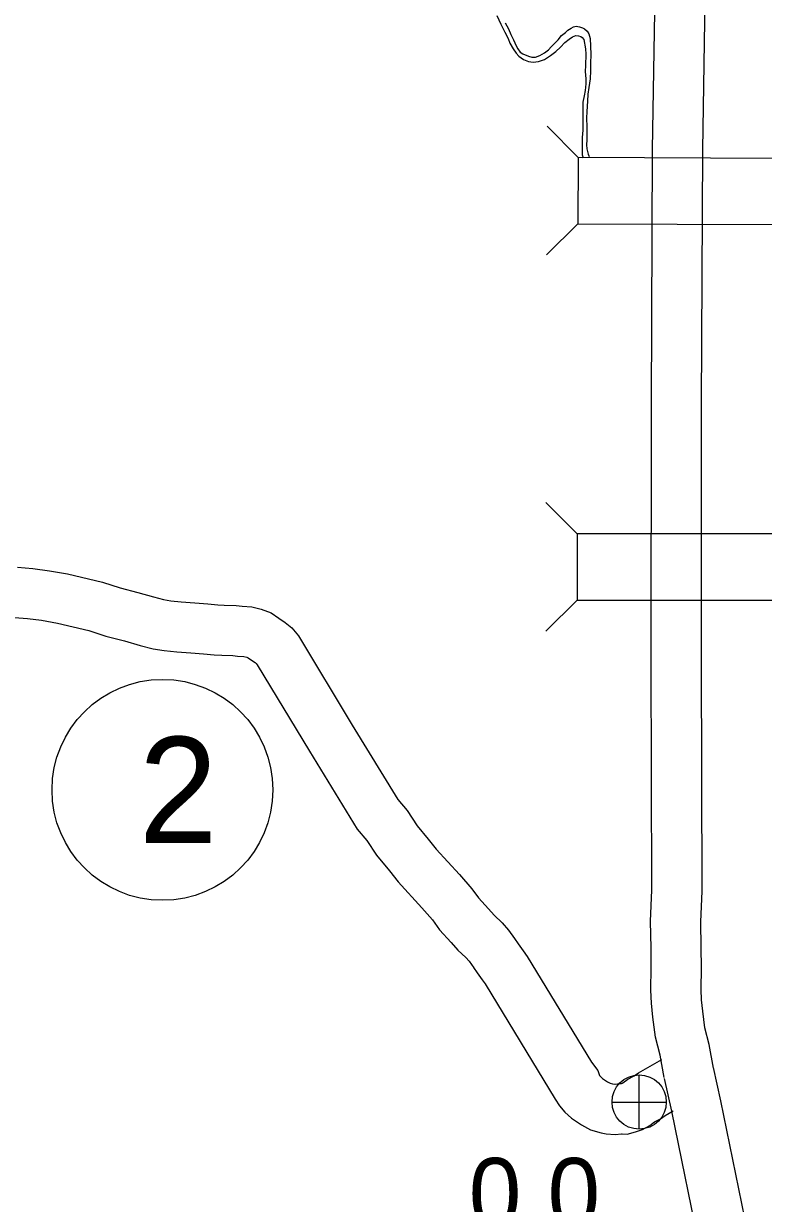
# Model space of a CAD drawing. Extents: x -939622 to -934222, y 1383701 to 1385301.
# Drawn here: x -935802.69 to -935789.43, y 1384203.23 to 1384224.38 of the extents above; entities that cross this region are included whole.
import ezdxf

# ---------------------------------------------------------------- set-up
doc = ezdxf.new("R2010")
doc.units = 0
for name, color, linetype in [('Level 10', 7, 'Continuous'), ('Level 20', 7, 'Continuous'), ('Level 25', 7, 'Continuous'), ('Level 26', 7, 'Continuous'), ('Level 27', 7, 'Continuous'), ('Level 9', 7, 'Continuous')]:
    doc.layers.add(name, color=color, linetype=linetype)

msp = doc.modelspace()

# ---------------------------------------------------------------- linework, layer by layer
at = {"layer": 'Level 10'}
for points in [[(-935791.204, 1384205.488), (-935791.28, 1384205.888), (-935791.36, 1384206.212), (-935791.409, 1384206.57), (-935791.434, 1384206.82), (-935791.443, 1384207.055), (-935791.439, 1384207.457), (-935791.44, 1384207.808), (-935791.451, 1384208.288), (-935791.426, 1384208.847), (-935791.436, 1384212.957), (-935791.434, 1384217.554), (-935791.415, 1384222.124), (-935791.346, 1384226.352)], [(-935790.32, 1384205.654), (-935790.4, 1384206.079), (-935790.475, 1384206.381), (-935790.515, 1384206.677), (-935790.536, 1384206.882), (-935790.543, 1384207.067), (-935790.539, 1384207.454), (-935790.54, 1384207.82), (-935790.551, 1384208.278), (-935790.526, 1384208.828), (-935790.536, 1384212.958), (-935790.534, 1384217.552), (-935790.515, 1384222.115), (-935790.446, 1384226.348)], [(-935802.799, 1384214.635), (-935802.525, 1384214.615), (-935802.227, 1384214.573), (-935801.902, 1384214.515), (-935801.279, 1384214.369), (-935800.961, 1384214.265), (-935800.642, 1384214.182), (-935800.364, 1384214.102), (-935800.184, 1384214.056), (-935800.052, 1384214.035), (-935799.868, 1384214.017), (-935799.622, 1384213.999), (-935799.385, 1384213.98), (-935799.206, 1384213.963), (-935799.093, 1384213.956), (-935798.882, 1384213.948), (-935798.774, 1384213.939), (-935798.601, 1384213.923), (-935798.431, 1384213.883), (-935798.251, 1384213.816), (-935798.114, 1384213.724), (-935797.999, 1384213.644), (-935797.879, 1384213.546), (-935797.764, 1384213.403), (-935796.799, 1384211.806), (-935795.981, 1384210.473), (-935795.811, 1384210.277), (-935795.637, 1384210.002), (-935795.437, 1384209.762), (-935795.293, 1384209.583), (-935794.876, 1384209.128), (-935794.657, 1384208.873), (-935794.535, 1384208.706), (-935794.355, 1384208.511), (-935794.256, 1384208.398), (-935794.112, 1384208.263), (-935793.996, 1384208.127), (-935793.89, 1384207.979)], [(-935802.851, 1384213.736), (-935802.619, 1384213.719), (-935802.369, 1384213.685), (-935802.084, 1384213.633), (-935801.522, 1384213.502), (-935801.215, 1384213.401), (-935800.879, 1384213.314), (-935800.6, 1384213.234), (-935800.369, 1384213.174), (-935800.168, 1384213.142), (-935799.944, 1384213.12), (-935799.691, 1384213.102), (-935799.464, 1384213.083), (-935799.276, 1384213.065), (-935799.137, 1384213.057), (-935798.939, 1384213.05), (-935798.855, 1384213.042), (-935798.745, 1384213.032), (-935798.691, 1384213.02), (-935798.665, 1384213.01), (-935798.623, 1384212.982), (-935798.541, 1384212.925), (-935798.52, 1384212.907), (-935798.503, 1384212.886), (-935797.567, 1384211.338), (-935796.709, 1384209.939), (-935796.535, 1384209.738), (-935796.366, 1384209.471), (-935796.133, 1384209.192), (-935795.976, 1384208.996), (-935795.549, 1384208.53), (-935795.362, 1384208.313), (-935795.232, 1384208.134), (-935795.025, 1384207.909), (-935794.904, 1384207.771), (-935794.763, 1384207.639), (-935794.704, 1384207.571), (-935794.621, 1384207.455)], [(-935793.888, 1384207.977), (-935793.821, 1384207.882), (-935793.732, 1384207.756), (-935793.664, 1384207.659), (-935792.511, 1384205.76), (-935792.393, 1384205.614), (-935792.364, 1384205.525), (-935792.336, 1384205.492), (-935792.311, 1384205.469), (-935792.224, 1384205.412), (-935792.176, 1384205.386), (-935792.134, 1384205.373), (-935792.089, 1384205.37), (-935792.086, 1384205.37), (-935792.009, 1384205.383), (-935791.972, 1384205.381), (-935791.954, 1384205.387), (-935791.945, 1384205.391), (-935791.856, 1384205.456), (-935791.744, 1384205.516), (-935791.668, 1384205.569), (-935791.25, 1384205.809)], [(-935794.623, 1384207.457), (-935794.557, 1384207.364), (-935794.468, 1384207.238), (-935794.417, 1384207.165), (-935793.161, 1384205.097), (-935793.083, 1384204.98), (-935792.987, 1384204.869), (-935792.869, 1384204.758), (-935792.686, 1384204.639), (-935792.525, 1384204.552), (-935792.338, 1384204.495), (-935792.245, 1384204.48), (-935792.087, 1384204.467), (-935791.971, 1384204.477), (-935791.959, 1384204.479), (-935791.87, 1384204.473), (-935791.718, 1384204.517), (-935791.597, 1384204.556), (-935791.464, 1384204.629), (-935791.378, 1384204.691), (-935791.273, 1384204.747), (-935791.185, 1384204.809), (-935791.045, 1384204.889)], [(-935789.649, 1384202.441), (-935790.19, 1384205.071), (-935790.323, 1384205.669)], [(-935790.535, 1384202.279), (-935791.07, 1384204.883), (-935791.201, 1384205.473)]]:
    msp.add_lwpolyline(points, dxfattribs=at)
at = {"layer": 'Level 20'}
for p, q in [((-935792.748, 1384221.98), (-935793.306, 1384222.542)), ((-935792.753, 1384220.792), (-935793.315, 1384220.234)), ((-935792.767, 1384215.235), (-935793.327, 1384215.796)), ((-935792.768, 1384214.047), (-935793.328, 1384213.487))]:
    msp.add_line(p, q, dxfattribs=at)
for points in [[(-935792.753, 1384220.792), (-935789.189, 1384220.777), (-935789.184, 1384221.965), (-935792.748, 1384221.98)], [(-935789.203, 1384215.233), (-935792.767, 1384215.235), (-935792.768, 1384214.047), (-935789.204, 1384214.045)]]:
    msp.add_lwpolyline(points, close=True, dxfattribs=at)
at = {"layer": 'Level 26'}
for p, q in [((-935791.654, 1384204.561), (-935791.654, 1384205.536)), ((-935792.141, 1384205.048), (-935791.166, 1384205.048))]:
    msp.add_line(p, q, dxfattribs=at)
msp.add_circle((-935791.654, 1384205.048), 0.487, dxfattribs=at)
at = {"layer": 'Level 27'}
msp.add_circle((-935800.201, 1384210.644), 1.98, dxfattribs=at)
at = {"layer": 'Level 9'}
for points in [[(-935794.207, 1384224.528), (-935794.134, 1384224.37), (-935794.062, 1384224.225), (-935794.002, 1384224.115), (-935793.97, 1384224.032), (-935793.913, 1384223.925), (-935793.86, 1384223.848), (-935793.811, 1384223.795), (-935793.729, 1384223.737), (-935793.638, 1384223.7), (-935793.554, 1384223.691), (-935793.458, 1384223.702), (-935793.351, 1384223.738), (-935793.245, 1384223.807), (-935793.148, 1384223.878), (-935793.063, 1384223.956), (-935792.988, 1384224.042), (-935792.911, 1384224.101), (-935792.849, 1384224.142), (-935792.787, 1384224.167), (-935792.739, 1384224.163), (-935792.7, 1384224.146), (-935792.678, 1384224.131), (-935792.647, 1384224.093), (-935792.616, 1384223.925), (-935792.608, 1384223.835), (-935792.618, 1384223.63), (-935792.621, 1384223.522), (-935792.611, 1384223.39), (-935792.612, 1384223.3), (-935792.624, 1384223.179), (-935792.643, 1384223.088), (-935792.664, 1384222.974), (-935792.663, 1384222.811), (-935792.664, 1384222.64), (-935792.663, 1384222.468), (-935792.675, 1384222.339), (-935792.678, 1384222.224), (-935792.678, 1384222.128), (-935792.673, 1384222.026), (-935792.657, 1384221.975)], [(-935794.054, 1384224.391), (-935793.997, 1384224.284), (-935793.956, 1384224.186), (-935793.908, 1384224.091), (-935793.861, 1384223.98), (-935793.83, 1384223.93), (-935793.786, 1384223.868), (-935793.737, 1384223.839), (-935793.64, 1384223.794), (-935793.577, 1384223.78), (-935793.511, 1384223.776), (-935793.434, 1384223.808), (-935793.351, 1384223.858), (-935793.281, 1384223.911), (-935793.234, 1384223.963), (-935793.144, 1384224.053), (-935793.109, 1384224.087), (-935793.045, 1384224.164), (-935792.977, 1384224.22), (-935792.93, 1384224.263), (-935792.874, 1384224.301), (-935792.83, 1384224.323), (-935792.782, 1384224.333), (-935792.722, 1384224.323), (-935792.671, 1384224.306), (-935792.637, 1384224.286), (-935792.585, 1384224.242), (-935792.557, 1384224.197), (-935792.531, 1384224.114), (-935792.518, 1384223.831), (-935792.526, 1384223.666), (-935792.525, 1384223.531), (-935792.531, 1384223.389), (-935792.556, 1384223.232), (-935792.577, 1384223.114), (-935792.583, 1384222.991), (-935792.594, 1384222.807), (-935792.599, 1384222.683), (-935792.592, 1384222.527), (-935792.59, 1384222.413), (-935792.59, 1384222.299), (-935792.596, 1384222.205), (-935792.591, 1384222.136), (-935792.571, 1384222.038), (-935792.551, 1384221.997)]]:
    msp.add_lwpolyline(points, dxfattribs=at)

# ---------------------------------------------------------------- texts
at = {"layer": 'Level 25'}
msp.add_text('0.0', height=1.2672, dxfattribs=at).set_placement((-935794.709, 1384202.778))
at = {"layer": 'Level 27'}
msp.add_text('2', height=1.901, dxfattribs=at).set_placement((-935800.626, 1384209.693))

doc.saveas('drawing.dxf')
